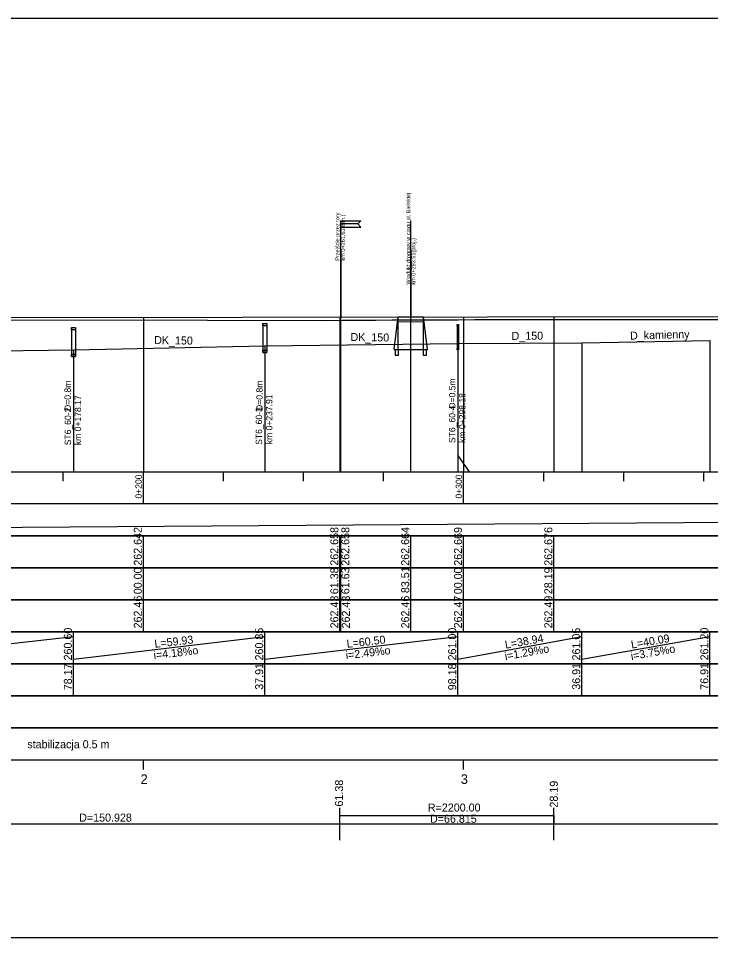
# Model space of a CAD drawing. Extents: x 6445630 to 6518227, y 5499240 to 5511716.
# Drawn here: x 6452492.2 to 6452708.3, y 5504254.5 to 5504541.5 of the extents above; entities that cross this region are included whole.
import ezdxf

# ---------------------------------------------------------------- set-up
doc = ezdxf.new("R2010")
doc.units = 0
for name, color, linetype in [('TOR_PROF-drenaze', 7, 'Continuous'), ('TOR_PROF-drenokolektory', 7, 'Continuous'), ('TOR_PROF-obiekty+opisy', 7, 'Continuous'), ('TOR_PROF-opisy glowne', 7, 'Continuous'), ('TOR_PROF-opisy pomocnicze', 7, 'Continuous'), ('TOR_PROF-studnie i osadniki', 7, 'Continuous'), ('TOR_PROF-tabelka-geometria T1', 7, 'Continuous'), ('TOR_PROF-tabelka-kilometracja', 7, 'Continuous'), ('TOR_PROF-tabelka-odleglosci T1', 7, 'Continuous'), ('TOR_PROF-tabelka-pochylenia proj T1', 7, 'Continuous'), ('TOR_PROF-tabelka-rodzaj rowu T1', 7, 'Continuous'), ('TOR_PROF-tabelka-rodzaj rurociagow T1', 7, 'Continuous'), ('TOR_PROF-tabelka-rurociagi T1', 7, 'Continuous'), ('TOR_PROF-tabelka-rzedne istn T1', 7, 'Continuous'), ('TOR_PROF-tabelka-rzedne proj T1', 7, 'Continuous'), ('TOR_PROF-tabelka-warstwa ochronna T1', 7, 'Continuous'), ('TOR_PROF-tor istniejacy T2', 7, 'Continuous'), ('TOR_PROF-tor projektowany', 7, 'Continuous'), ('TOR_PROF-uklad odniesienia', 7, 'Continuous'), ('TOR_PROF-warstwa ochronna', 7, 'Continuous'), ('TOR_RAMKI-MASKA WYCIECIA', 7, 'Continuous')]:
    doc.layers.add(name, color=color, linetype=linetype)

msp = doc.modelspace()

# ---------------------------------------------------------------- linework, layer by layer
at = {"layer": 'TOR_PROF-drenaze'}
for points in [[(6452509.38, 5504438.01), (6452569.12, 5504439.26)], [(6452569.12, 5504439.26), (6452629.39, 5504440.01)], [(6452629.39, 5504440.01), (6452668.12, 5504440.26)], [(6452668.12, 5504440.26), (6452708.12, 5504441.01)]]:
    msp.add_lwpolyline(points, dxfattribs=at)
at = {"layer": 'TOR_PROF-drenokolektory'}
for points in [[(6452569.12, 5504439.26), (6452569.12, 5504405.01), (6452569.12, 5504400.01), (6452569.12, 5504400.01)], [(6452569.12, 5504439.26), (6452569.12, 5504405.01), (6452569.12, 5504400.01), (6452569.12, 5504400.01)], [(6452569.12, 5504439.26), (6452569.12, 5504405.01), (6452569.12, 5504400.01), (6452569.12, 5504400.01)], [(6452569.12, 5504439.26), (6452569.12, 5504405.01), (6452569.12, 5504400.01), (6452569.12, 5504400.01)], [(6452629.39, 5504440.01), (6452629.39, 5504405.01), (6452629.39, 5504400.01), (6452629.39, 5504400.01)], [(6452629.39, 5504440.01), (6452629.39, 5504405.01), (6452629.39, 5504400.01), (6452629.39, 5504400.01)], [(6452629.39, 5504440.01), (6452629.39, 5504405.01), (6452629.39, 5504400.01), (6452629.39, 5504400.01)], [(6452629.39, 5504440.01), (6452629.39, 5504405.01), (6452629.39, 5504400.01), (6452629.39, 5504400.01)], [(6452629.39, 5504440.01), (6452629.39, 5504405.01), (6452632.89, 5504400.01), (6452632.89, 5504400.01)], [(6452668.12, 5504440.26), (6452668.12, 5504405.01), (6452668.12, 5504400.01), (6452668.12, 5504400.01)], [(6452668.12, 5504440.26), (6452668.12, 5504405.01), (6452668.12, 5504400.01), (6452668.12, 5504400.01)], [(6452668.12, 5504440.26), (6452668.12, 5504405.01), (6452668.12, 5504400.01), (6452668.12, 5504400.01)], [(6452708.12, 5504441.01), (6452708.12, 5504405.76), (6452708.12, 5504400.01), (6452708.12, 5504400.01)], [(6452708.12, 5504441.01), (6452708.12, 5504405.01), (6452708.12, 5504400.01), (6452708.12, 5504400.01)], [(6452708.12, 5504441.01), (6452708.12, 5504405.01), (6452708.12, 5504400.01), (6452708.12, 5504400.01)], [(6452446.49, 5504437.26), (6452509.38, 5504438.01)], [(6452509.38, 5504438.01), (6452509.38, 5504405.01), (6452509.38, 5504400.01), (6452509.38, 5504400.01)], [(6452509.38, 5504438.01), (6452509.38, 5504405.01), (6452509.38, 5504400.01), (6452509.38, 5504400.01)], [(6452509.38, 5504438.01), (6452509.38, 5504405.01), (6452509.38, 5504400.01), (6452509.38, 5504400.01)], [(6452509.38, 5504438.01), (6452509.38, 5504405.01), (6452509.38, 5504400.01), (6452509.38, 5504400.01)]]:
    msp.add_lwpolyline(points, dxfattribs=at)
at = {"layer": 'TOR_PROF-obiekty+opisy'}
for p, q in [((6452592.84, 5504400.01), (6452592.84, 5504478.28)), ((6452614.72, 5504400.01), (6452614.72, 5504478.39)), ((6452592.84, 5504469.04), (6452592.84, 5504448.04)), ((6452614.72, 5504469.39), (6452614.72, 5504448.33)), ((6452614.72, 5504469.39), (6452614.72, 5504448.41)), ((6452609.52, 5504438.17), (6452610.77, 5504448.33)), ((6452610.77, 5504438.17), (6452610.77, 5504448.33)), ((6452610.77, 5504448.33), (6452618.68, 5504448.33)), ((6452619.93, 5504438.17), (6452618.68, 5504448.33)), ((6452618.68, 5504438.17), (6452618.68, 5504448.33)), ((6452618.68, 5504446.74), (6452610.77, 5504446.75)), ((6452609.52, 5504438.17), (6452619.93, 5504438.17))]:
    msp.add_line(p, q, dxfattribs=at)
for points in [[(6452599.09, 5504478.28), (6452598.16, 5504477.34), (6452592.84, 5504477.34), (6452592.84, 5504478.28), (6452599.09, 5504478.28)], [(6452599.09, 5504476.4), (6452598.16, 5504477.34), (6452592.84, 5504477.34), (6452592.84, 5504476.4), (6452599.09, 5504476.4)]]:
    msp.add_lwpolyline(points, dxfattribs=at)
for points in [[(6452610.77, 5504438.17), (6452610.77, 5504436.3), (6452609.89, 5504436.3), (6452609.89, 5504438.17)], [(6452619.55, 5504438.17), (6452619.55, 5504436.3), (6452618.68, 5504436.3), (6452618.68, 5504438.17)]]:
    msp.add_lwpolyline(points, close=True, dxfattribs=at)
at = {"layer": 'TOR_PROF-studnie i osadniki'}
for p, q in [((6452508.73, 5504445.01), (6452508.73, 5504436.01)), ((6452508.73, 5504445.01), (6452510.03, 5504445.01)), ((6452510.03, 5504445.01), (6452510.03, 5504436.01)), ((6452568.47, 5504446.26), (6452568.47, 5504437.26)), ((6452568.47, 5504446.26), (6452569.77, 5504446.26)), ((6452569.77, 5504446.26), (6452569.77, 5504437.26)), ((6452629.14, 5504446.01), (6452629.14, 5504438.01)), ((6452629.14, 5504446.01), (6452629.64, 5504446.01)), ((6452629.64, 5504446.01), (6452629.64, 5504438.01)), ((6452568.47, 5504437.26), (6452569.77, 5504437.26)), ((6452629.14, 5504438.01), (6452629.64, 5504438.01)), ((6452508.73, 5504436.01), (6452510.03, 5504436.01))]:
    msp.add_line(p, q, dxfattribs=at)
for points in [[(6452508.73, 5504445.01), (6452510.03, 5504445.01), (6452510.03, 5504444.31), (6452508.73, 5504444.31)], [(6452568.47, 5504446.26), (6452569.77, 5504446.26), (6452569.77, 5504445.56), (6452568.47, 5504445.56)], [(6452629.14, 5504446.01), (6452629.64, 5504446.01), (6452629.64, 5504445.51), (6452629.14, 5504445.51)], [(6452508.73, 5504436.71), (6452510.03, 5504436.71), (6452510.03, 5504436.01), (6452508.73, 5504436.01)], [(6452568.47, 5504437.96), (6452569.77, 5504437.96), (6452569.77, 5504437.26), (6452568.47, 5504437.26)], [(6452629.14, 5504438.51), (6452629.64, 5504438.51), (6452629.64, 5504438.01), (6452629.14, 5504438.01)]]:
    msp.add_lwpolyline(points, close=True, dxfattribs=at)
at = {"layer": 'TOR_PROF-tabelka-geometria T1'}
for points in [[(6452331.19, 5504283.56), (6452351.99, 5504283.55), (6452372.78, 5504287.35), (6452372.78, 5504290.01), (6452415.28, 5504290.01), (6452415.28, 5504292.68), (6452441.66, 5504292.68), (6452441.66, 5504290.01), (6452592.59, 5504290.01), (6452592.59, 5504292.68), (6452659.4, 5504292.68), (6452659.4, 5504290.01), (6452948.81, 5504290.01)], [(6452592.59, 5504285.01), (6452592.59, 5504295.01)], [(6452659.4, 5504285.01), (6452659.4, 5504295.01)], [(6452331.21, 5504290.01), (6453331.21, 5504290.01)]]:
    msp.add_lwpolyline(points, dxfattribs=at)
at = {"layer": 'TOR_PROF-tabelka-kilometracja'}
for points in [[(6452531.21, 5504307.01), (6452531.21, 5504310.01)], [(6452631.21, 5504307.01), (6452631.21, 5504310.01)]]:
    msp.add_lwpolyline(points, dxfattribs=at)
at = {"layer": 'TOR_PROF-tabelka-odleglosci T1'}
msp.add_lwpolyline([(6452331.21, 5504360.01), (6453331.21, 5504360.01), (6453331.21, 5504370.01), (6452331.21, 5504370.01)], close=True, dxfattribs=at)
for points in [[(6452531.21, 5504360.01), (6452531.21, 5504370.01)], [(6452592.59, 5504360.01), (6452592.59, 5504370.01)], [(6452592.84, 5504360.01), (6452592.84, 5504370.01)], [(6452614.72, 5504360.01), (6452614.72, 5504370.01)], [(6452631.21, 5504360.01), (6452631.21, 5504370.01)], [(6452659.4, 5504360.01), (6452659.4, 5504370.01)]]:
    msp.add_lwpolyline(points, dxfattribs=at)
at = {"layer": 'TOR_PROF-tabelka-pochylenia proj T1'}
msp.add_lwpolyline([(6452331.21, 5504380.01), (6453331.21, 5504380.01), (6453331.21, 5504390.01), (6452331.21, 5504390.01)], close=True, dxfattribs=at)
msp.add_lwpolyline([(6452331.21, 5504381.51), (6453319.23, 5504388.51)], dxfattribs=at)
at = {"layer": 'TOR_PROF-tabelka-rodzaj rowu T1'}
msp.add_lwpolyline([(6452331.21, 5504330.01), (6453331.21, 5504330.01), (6453331.21, 5504340.01), (6452331.21, 5504340.01)], close=True, dxfattribs=at)
for points in [[(6452509.38, 5504330.01), (6452509.38, 5504340.01)], [(6452569.12, 5504330.01), (6452569.12, 5504340.01)], [(6452629.39, 5504330.01), (6452629.39, 5504340.01)], [(6452668.12, 5504330.01), (6452668.12, 5504340.01)], [(6452708.12, 5504330.01), (6452708.12, 5504340.01)]]:
    msp.add_lwpolyline(points, dxfattribs=at)
at = {"layer": 'TOR_PROF-tabelka-rurociagi T1'}
msp.add_lwpolyline([(6452331.21, 5504340.01), (6453331.21, 5504340.01), (6453331.21, 5504350.01), (6452331.21, 5504350.01)], close=True, dxfattribs=at)
for points in [[(6452446.49, 5504341.51), (6452509.38, 5504348.51)], [(6452509.38, 5504340.01), (6452509.38, 5504350.01)], [(6452509.38, 5504341.51), (6452569.12, 5504348.51)], [(6452569.12, 5504340.01), (6452569.12, 5504350.01)], [(6452569.12, 5504341.51), (6452629.39, 5504348.51)], [(6452629.39, 5504340.01), (6452629.39, 5504350.01)], [(6452629.39, 5504341.51), (6452668.12, 5504348.51)], [(6452668.12, 5504340.01), (6452668.12, 5504350.01)], [(6452668.12, 5504341.51), (6452708.12, 5504348.51)], [(6452708.12, 5504340.01), (6452708.12, 5504350.01)]]:
    msp.add_lwpolyline(points, dxfattribs=at)
at = {"layer": 'TOR_PROF-tabelka-rzedne istn T1'}
msp.add_lwpolyline([(6452331.21, 5504350.01), (6453331.21, 5504350.01), (6453331.21, 5504360.01), (6452331.21, 5504360.01)], close=True, dxfattribs=at)
for points in [[(6452531.21, 5504350.01), (6452531.21, 5504360.01)], [(6452592.59, 5504350.01), (6452592.59, 5504360.01)], [(6452592.84, 5504350.01), (6452592.84, 5504360.01)], [(6452614.72, 5504350.01), (6452614.72, 5504360.01)], [(6452631.21, 5504350.01), (6452631.21, 5504360.01)], [(6452659.4, 5504350.01), (6452659.4, 5504360.01)]]:
    msp.add_lwpolyline(points, dxfattribs=at)
at = {"layer": 'TOR_PROF-tabelka-rzedne proj T1'}
msp.add_lwpolyline([(6452331.21, 5504370.01), (6453331.21, 5504370.01), (6453331.21, 5504380.01), (6452331.21, 5504380.01)], close=True, dxfattribs=at)
for points in [[(6452531.21, 5504370.01), (6452531.21, 5504380.01)], [(6452592.59, 5504370.01), (6452592.59, 5504380.01)], [(6452592.84, 5504370.01), (6452592.84, 5504380.01)], [(6452614.72, 5504370.01), (6452614.72, 5504380.01)], [(6452631.21, 5504370.01), (6452631.21, 5504380.01)], [(6452659.4, 5504370.01), (6452659.4, 5504380.01)]]:
    msp.add_lwpolyline(points, dxfattribs=at)
at = {"layer": 'TOR_PROF-tabelka-warstwa ochronna T1'}
msp.add_lwpolyline([(6452331.21, 5504320.01), (6453331.21, 5504320.01), (6453331.21, 5504330.01), (6452331.21, 5504330.01)], close=True, dxfattribs=at)
at = {"layer": 'TOR_PROF-tor istniejacy T2'}
msp.add_lwpolyline([(6452725.78, 5504447.41), (6452670.83, 5504447.46), (6452665.68, 5504447.46), (6452660.52, 5504447.45), (6452655.36, 5504447.44), (6452650.19, 5504447.43), (6452645.03, 5504447.41), (6452639.86, 5504447.4), (6452634.7, 5504447.38), (6452629.53, 5504447.36), (6452624.36, 5504447.34), (6452619.2, 5504447.32), (6452614.03, 5504447.3), (6452608.86, 5504447.27), (6452603.7, 5504447.24), (6452598.53, 5504447.21), (6452593.37, 5504447.18), (6452588.21, 5504447.15), (6452551.28, 5504447.25), (6452520.37, 5504447.31), (6452470.58, 5504447.21)], dxfattribs=at)
at = {"layer": 'TOR_PROF-tor projektowany'}
msp.add_line((6452331.21, 5504447.95), (6453319.23, 5504449.28), dxfattribs=at)
for points in [[(6452531.21, 5504448.22), (6452531.21, 5504405.01), (6452531.21, 5504400.01), (6452531.21, 5504400.01)], [(6452531.21, 5504448.22), (6452531.21, 5504405.01), (6452531.21, 5504400.01), (6452531.21, 5504400.01)], [(6452592.59, 5504448.3), (6452592.59, 5504405.01), (6452592.59, 5504400.01), (6452592.59, 5504400.01)], [(6452592.59, 5504448.3), (6452592.59, 5504405.01), (6452592.59, 5504400.01), (6452592.59, 5504400.01)], [(6452631.21, 5504448.36), (6452631.21, 5504405.01), (6452631.21, 5504400.01), (6452631.21, 5504400.01)], [(6452631.21, 5504448.36), (6452631.21, 5504405.01), (6452631.21, 5504400.01), (6452631.21, 5504400.01)], [(6452659.4, 5504448.39), (6452659.4, 5504405.01), (6452659.4, 5504400.01), (6452659.4, 5504400.01)], [(6452659.4, 5504448.39), (6452659.4, 5504405.01), (6452659.4, 5504400.01), (6452659.4, 5504400.01)]]:
    msp.add_lwpolyline(points, dxfattribs=at)
at = {"layer": 'TOR_PROF-uklad odniesienia'}
for p, q in [((6452331.21, 5504400.01), (6453331.21, 5504400.01)), ((6452506.21, 5504397.01), (6452506.21, 5504400.01)), ((6452506.21, 5504397.01), (6452506.21, 5504400.01)), ((6452531.21, 5504390.01), (6452531.21, 5504400.01)), ((6452531.21, 5504390.01), (6452531.21, 5504400.01)), ((6452556.21, 5504397.01), (6452556.21, 5504400.01)), ((6452556.21, 5504397.01), (6452556.21, 5504400.01)), ((6452581.21, 5504397.01), (6452581.21, 5504400.01)), ((6452581.21, 5504397.01), (6452581.21, 5504400.01)), ((6452606.21, 5504397.01), (6452606.21, 5504400.01)), ((6452606.21, 5504397.01), (6452606.21, 5504400.01)), ((6452631.21, 5504390.01), (6452631.21, 5504400.01)), ((6452631.21, 5504390.01), (6452631.21, 5504400.01)), ((6452656.21, 5504397.01), (6452656.21, 5504400.01)), ((6452656.21, 5504397.01), (6452656.21, 5504400.01)), ((6452681.21, 5504397.01), (6452681.21, 5504400.01)), ((6452681.21, 5504397.01), (6452681.21, 5504400.01)), ((6452706.21, 5504397.01), (6452706.21, 5504400.01)), ((6452706.21, 5504397.01), (6452706.21, 5504400.01))]:
    msp.add_line(p, q, dxfattribs=at)
at = {"layer": 'TOR_PROF-warstwa ochronna'}
msp.add_lwpolyline([(6452331.21, 5504310.01), (6453331.21, 5504310.01), (6453331.21, 5504320.01), (6452331.21, 5504320.01)], close=True, dxfattribs=at)
at = {"layer": 'TOR_RAMKI-MASKA WYCIECIA'}
msp.add_lwpolyline([(6452269.21, 5504254.54), (6453359.21, 5504254.54), (6453359.21, 5504541.54), (6452269.21, 5504541.54)], close=True, dxfattribs=at)

# ---------------------------------------------------------------- texts
at = {"layer": 'TOR_PROF-drenaze'}
for s, rotation, p in [('DK_150 ', 359.1539, (6452534.56, 5504439.86)), ('DK_150 ', 359.1539, (6452595.86, 5504440.82)), ('D_150', 0.3698, (6452646.18, 5504441.16)), ('D_kamienny ', 1.5585, (6452683.2, 5504441.23))]:
    msp.add_text(s, height=2.5, rotation=rotation, dxfattribs=at).set_placement(p)
at = {"layer": 'TOR_PROF-obiekty+opisy'}
for s, p in [('Wiadukt drogowy w ciągu ul. Bielskiej', (6452614.53, 5504458.4)), ('Przejście przez tory', (6452592.41, 5504465.85)), ('km 0+261,63(istn.)', (6452594.15, 5504465.93)), ('km 0+283,51(proj.)', (6452616.15, 5504458.4))]:
    msp.add_text(s, height=1.25, rotation=90, dxfattribs=at).set_placement(p)
at = {"layer": 'TOR_PROF-opisy glowne'}
for s, p in [('D=0.8m', (6452508.57, 5504418.98)), ('D=0.8m', (6452568.43, 5504418.98)), ('D=0.5m', (6452628.65, 5504419.69)), ('km 0+178.17', (6452511.76, 5504408.3)), ('km 0+237.91', (6452571.49, 5504408.58)), ('km 0+298.18', (6452631.77, 5504409)), ('ST6_60-2', (6452508.64, 5504408.25)), ('ST6_60-3', (6452568.29, 5504408.39)), ('ST6_60-4', (6452628.63, 5504408.95))]:
    msp.add_text(s, height=2, rotation=90, dxfattribs=at).set_placement(p)
at = {"layer": 'TOR_PROF-opisy pomocnicze'}
for s, p in [('61.38', (6452593.54, 5504295.46)), ('28.19', (6452660.61, 5504295.14))]:
    msp.add_text(s, height=2.5, rotation=90, dxfattribs=at).set_placement(p)
at = {"layer": 'TOR_PROF-tabelka-geometria T1'}
for s, p in [('R=2200.00', (6452620.04, 5504293.89)), ('D=150.928', (6452511.16, 5504290.76)), ('D=66.815', (6452620.71, 5504290.39))]:
    msp.add_text(s, height=2.5, dxfattribs=at).set_placement(p)
at = {"layer": 'TOR_PROF-tabelka-kilometracja'}
for s, p in [('2', (6452530.33, 5504302.51)), ('3', (6452630.32, 5504302.51))]:
    msp.add_text(s, height=3, dxfattribs=at).set_placement(p)
at = {"layer": 'TOR_PROF-tabelka-odleglosci T1'}
for s, p in [('83.51', (6452614.22, 5504362.09)), ('00.00', (6452530.71, 5504361.75)), ('61.38', (6452592.09, 5504361.75)), ('61.63', (6452595.53, 5504361.75)), ('00.00', (6452630.71, 5504361.75)), ('28.19', (6452658.9, 5504361.75))]:
    msp.add_text(s, height=2.5, rotation=90, dxfattribs=at).set_placement(p)
at = {"layer": 'TOR_PROF-tabelka-rodzaj rurociagow T1'}
for s, p in [('78.17', (6452508.88, 5504331.76)), ('37.91', (6452568.62, 5504331.93)), ('98.18', (6452628.89, 5504331.76)), ('36.91', (6452667.62, 5504331.93)), ('76.91', (6452707.62, 5504331.93))]:
    msp.add_text(s, height=2.5, rotation=90, dxfattribs=at).set_placement(p)
at = {"layer": 'TOR_PROF-tabelka-rurociagi T1'}
for s, rotation, p in [('260.60', 90, (6452508.88, 5504341.08)), ('260.85', 90, (6452568.62, 5504341.07)), ('261.00', 90, (6452628.89, 5504341.08)), ('261.05', 90, (6452667.62, 5504341.07)), ('261.20', 90, (6452707.62, 5504341.08)), ('L=59.93', 6.6831, (6452534.82, 5504345)), ('L=60.50', 6.6249, (6452594.83, 5504345)), ('L=38.94', 10.2449, (6452644.34, 5504344.72)), ('L=40.09', 9.9259, (6452683.7, 5504344.75)), ('i=4.18%o', 6.6831, (6452534.54, 5504341.44)), ('i=2.49%o', 6.6249, (6452594.54, 5504341.44)), ('i=1.29%o', 10.2449, (6452644.28, 5504341.15)), ('i=3.75%o', 9.9259, (6452683.62, 5504341.18))]:
    msp.add_text(s, height=2.5, rotation=rotation, dxfattribs=at).set_placement(p)
at = {"layer": 'TOR_PROF-tabelka-rzedne istn T1'}
for s, p in [('262.46', (6452530.71, 5504351.08)), ('262.43', (6452592.09, 5504351.08)), ('262.43', (6452595.68, 5504351.08)), ('262.46', (6452614.22, 5504351.08)), ('262.47', (6452630.71, 5504351.08)), ('262.49', (6452658.9, 5504351.08))]:
    msp.add_text(s, height=2.5, rotation=90, dxfattribs=at).set_placement(p)
at = {"layer": 'TOR_PROF-tabelka-rzedne proj T1'}
for s, p in [('262.642', (6452530.71, 5504370.66)), ('262.658', (6452592.09, 5504370.65)), ('262.658', (6452595.52, 5504370.65)), ('262.664', (6452614.22, 5504370.65)), ('262.669', (6452630.71, 5504370.65)), ('262.676', (6452658.9, 5504370.65))]:
    msp.add_text(s, height=2.5, rotation=90, dxfattribs=at).set_placement(p)
at = {"layer": 'TOR_PROF-uklad odniesienia'}
for s, p in [('0+200', (6452530.71, 5504391.62)), ('0+200', (6452530.71, 5504391.62)), ('0+300', (6452630.71, 5504391.62)), ('0+300', (6452630.71, 5504391.62))]:
    msp.add_text(s, height=2, rotation=90, dxfattribs=at).set_placement(p)
at = {"layer": 'TOR_PROF-warstwa ochronna'}
msp.add_text('stabilizacja 0.5 m', height=2.5, dxfattribs=at).set_placement((6452494.98, 5504313.66))

doc.saveas('drawing.dxf')
